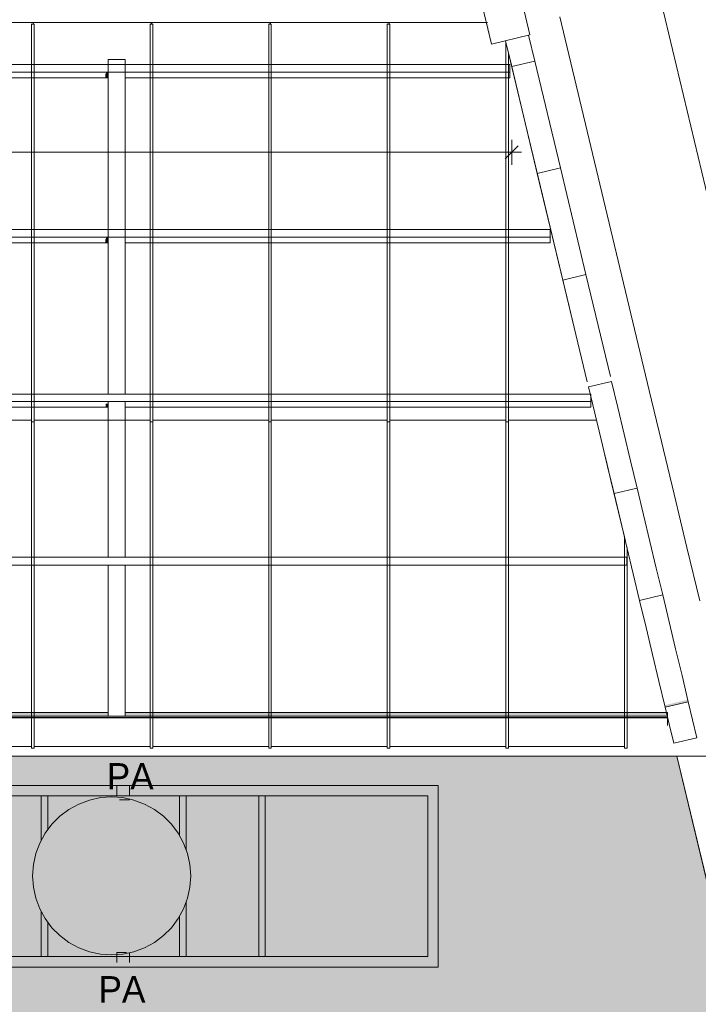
# Model space of a CAD drawing. Header units: millimetres. Extents: x 52659 to 1698020, y -10054 to 104697.
# Tile 316 of 363: x 343990 to 349140, y 18733 to 26207. Entities that reach past the tile are written whole.
import ezdxf

# ---------------------------------------------------------------- set-up
doc = ezdxf.new("R2010")
doc.units = ezdxf.units.MM
doc.header["$MEASUREMENT"] = 0
doc.linetypes.add('Tirets petits', pattern=[125, 75, -50])
for name, color, linetype in [('02-06 Poutre.Construction', 7, 'Continuous'), ('05-02 Cotation 200ème 100ème.Cotations', 7, 'Continuous'), ('06-02 Texte 200ème 100ème.Texte', 7, 'Continuous'), ('08-01 hachures', 7, 'Continuous'), ('A-GLAZ-CWMG-OTLN.Modèle IFC', 7, 'Continuous'), ('A-ROOF-____-OTLN.Modèle IFC', 7, 'Continuous'), ('A-WALL-____-OTLN.Modèle IFC', 7, 'Continuous'), ('IFC Calque.Modèle IFC', 7, 'Continuous'), ('M-EQPM-____-OTLN.Modèle IFC', 7, 'Continuous'), ('S-BEAM-____-OTLN.Modèle IFC', 7, 'Continuous')]:
    doc.layers.add(name, color=color, linetype=linetype)
doc.styles.add('STYLE_GENERE_2', font='txt')
doc.styles.add('STYLE_GENERE_3', font='ARIALN.TTF')
doc.dimstyles.new('STYLE_GENERE__2', dxfattribs={"dimtxt": 200, "dimasz": 95, "dimexe": 0.18, "dimexo": 100, "dimgap": 0, "dimtad": 0, "dimlfac": 0.001, "dimzin": 0, "dimdsep": 46, "dimtxsty": 'STYLE_GENERE_3', "dimblk": 'ARROWHEAD_6', "dimblk1": 'ARROWHEAD_6', "dimblk2": 'ARROWHEAD_6', "dimcen": 0.09, "dimclrd": 7, "dimclre": 7, "dimclrt": 7, "dimazin": 0, "dimtfac": 1, "dimtdec": 4, "dimtmove": 0, "dimatfit": 3, "dimfxl": 1, "dimtolj": 1, "dimtzin": 0, "dimarcsym": 0})
doc.dimstyles.new('STYLE_GENERE__5', dxfattribs={"dimtxt": 200, "dimasz": 95, "dimexe": 0.18, "dimexo": 100, "dimgap": 0, "dimtad": 0, "dimtih": 1, "dimtoh": 1, "dimlfac": 0.001, "dimzin": 0, "dimdsep": 46, "dimtxsty": 'STYLE_GENERE_3', "dimblk": 'ARROWHEAD_6', "dimblk1": 'ARROWHEAD_6', "dimblk2": 'ARROWHEAD_6', "dimcen": 0.09, "dimclrd": 7, "dimclre": 7, "dimclrt": 7, "dimazin": 0, "dimtfac": 1, "dimtdec": 4, "dimtmove": 0, "dimatfit": 3, "dimfxl": 1, "dimtolj": 1, "dimtzin": 0, "dimarcsym": 0})

# ---------------------------------------------------------------- blocks, each defined once
blk = doc.blocks.new('*D838', base_point=(261781.6, 40089))
at = {"layer": '05-02 Cotation 200ème 100ème.Cotations', "color": 7, "linetype": 'Continuous', "lineweight": 13, "transparency": 16777216}
for p, q in [((345422.3, 40318), (345604.7, 40361.6)), ((345496.1, 40412.8), (345513.5, 40339.8)), ((345513.5, 40339.8), (347114.2, 33639.2)), ((347259.6, 33030.5), (348860.3, 26329.9)), ((348769.1, 26308.1), (348951.5, 26351.7))]:
    blk.add_line(p, q, dxfattribs=at)
at = {"layer": '05-02 Cotation 200ème 100ème.Cotations', "color": 7, "linetype": 'Continuous', "lineweight": 25, "transparency": 16777216}
for p, q in [((345573.8, 40302.8), (345453.3, 40376.8)), ((348920.5, 26292.9), (348800, 26366.9))]:
    blk.add_line(p, q, dxfattribs=at)
at = {"layer": '05-02 Cotation 200ème 100ème.Cotations', "color": 7, "lineweight": 9, "transparency": 16777216, "insert": (347022.7, 33591.7), "char_height": 200, "attachment_point": 7, "rotation": 283.43531, "style": 'STYLE_GENERE_3'}
blk.add_mtext('\\A1;14,40', dxfattribs=at)
blk = doc.blocks.new('ARROWHEAD_6')
at = {"color": 0, "linetype": 'Continuous', "lineweight": 0}
for p, q in [((0, 0), (-1, 0)), ((-0.5, -0.5), (0.5, 0.5))]:
    blk.add_line(p, q, dxfattribs=at)
blk = doc.blocks.new('*D839', base_point=(261781.6, 40089))
at = {"layer": '05-02 Cotation 200ème 100ème.Cotations', "color": 7, "linetype": 'Continuous', "lineweight": 13, "transparency": 16777216}
for p, q in [((347259.6, 33030.5), (348860.3, 26329.9)), ((348769.1, 26308.1), (348951.5, 26351.7)), ((348860.3, 26329.9), (349463.5, 23804.5)), ((349579.2, 23320.4), (350182.5, 20795)), ((350091.3, 20773.3), (350273.7, 20816.8)), ((350182.5, 20795), (351010.4, 17329.1))]:
    blk.add_line(p, q, dxfattribs=at)
at = {"layer": '05-02 Cotation 200ème 100ème.Cotations', "color": 7, "linetype": 'Continuous', "lineweight": 25, "transparency": 16777216}
for p, q in [((348920.5, 26292.9), (348800, 26366.9)), ((350242.7, 20758), (350122.2, 20832.1))]:
    blk.add_line(p, q, dxfattribs=at)
at = {"layer": '05-02 Cotation 200ème 100ème.Cotations', "color": 7, "lineweight": 9, "transparency": 16777216, "insert": (349372.1, 23757.1), "char_height": 200, "attachment_point": 7, "rotation": 283.43531, "style": 'STYLE_GENERE_3'}
blk.add_mtext('\\A1;5,69', dxfattribs=at)
blk = doc.blocks.new('*D844', base_point=(261781.6, 40089))
at = {"layer": '05-02 Cotation 200ème 100ème.Cotations', "color": 7, "linetype": 'Continuous', "lineweight": 13, "transparency": 16777216}
for p, q in [((267471.6, 25106.5), (267471.6, 25294)), ((347724.3, 25106.5), (347724.3, 25294)), ((267471.6, 25200.2), (307285.1, 25200.2)), ((307910.8, 25200.2), (347724.3, 25200.2)), ((347724.3, 25200.2), (347799.3, 25200.2))]:
    blk.add_line(p, q, dxfattribs=at)
at = {"layer": '05-02 Cotation 200ème 100ème.Cotations', "color": 7, "linetype": 'Continuous', "lineweight": 25, "transparency": 16777216}
for p, q in [((267521.6, 25250.2), (267421.6, 25150.2)), ((347674.3, 25150.2), (347774.3, 25250.2))]:
    blk.add_line(p, q, dxfattribs=at)
at = {"layer": '05-02 Cotation 200ème 100ème.Cotations', "color": 7, "lineweight": 9, "transparency": 16777216, "insert": (307309.9, 25100.2), "char_height": 200, "attachment_point": 7, "style": 'STYLE_GENERE_3'}
blk.add_mtext('\\A1;80,25', dxfattribs=at)
blk = doc.blocks.new('*D849', base_point=(261781.6, 40089))
at = {"layer": '05-02 Cotation 200ème 100ème.Cotations', "color": 7, "linetype": 'Continuous', "lineweight": 13, "transparency": 16777216}
for p, q in [((346579.9, 40595.3), (346397.5, 40551.7)), ((346488.7, 40573.5), (346471.2, 40646.4)), ((349640.6, 27398.4), (346488.7, 40573.5)), ((352938.2, 13614.8), (349786.2, 26789.8))]:
    blk.add_line(p, q, dxfattribs=at)
at = {"layer": '05-02 Cotation 200ème 100ème.Cotations', "color": 7, "linetype": 'Continuous', "lineweight": 25, "transparency": 16777216}
for p, q in [((346548.9, 40536.5), (346428.4, 40610.5)), ((352877.9, 13651.8), (352998.5, 13577.8))]:
    blk.add_line(p, q, dxfattribs=at)
at = {"layer": '05-02 Cotation 200ème 100ème.Cotations', "color": 7, "lineweight": 9, "transparency": 16777216, "char_height": 200, "attachment_point": 7, "rotation": 283.45441, "style": 'STYLE_GENERE_3'}
for s, insert in [('\\A1;27,72', (349549.2, 27351)), ('\\A1;0,42', (353099.8, 13670.1))]:
    blk.add_mtext(s, dxfattribs=dict(at, insert=insert))

msp = doc.modelspace()

# ---------------------------------------------------------------- hatches: boundary and pattern name
at = {"layer": '02-06 Poutre.Construction', "linetype": 'Continuous', "lineweight": 0, "true_color": 0xbfbfbf}
for points in [[(344076.345, 23168.582), (344076.347, 23168.223), (344079.78, 23168.223), (344079.78, 26165.024), (344079.78, 26171.976), (344089.78, 26171.975), (344089.78, 26184.777), (344076.345, 26184.777)], [(344089.78, 26171.975), (344098.593, 26171.975), (344096.406, 26184.777), (344089.78, 26184.777)], [(344976.345, 23168.582), (344976.347, 23168.223), (344979.78, 23168.223), (344979.78, 26165.024), (344979.78, 26171.975), (344989.78, 26171.975), (344989.78, 26184.777), (344976.345, 26184.777)], [(344989.78, 26171.975), (344998.593, 26171.975), (344996.406, 26184.777), (344989.78, 26184.777)], [(345876.347, 23168.223), (345879.78, 23168.223), (345879.78, 26171.975), (345889.78, 26171.975), (345889.78, 26184.777), (345876.345, 26184.777), (345876.345, 23168.582)], [(345889.78, 26171.975), (345898.593, 26171.975), (345896.406, 26184.777), (345889.78, 26184.777)], [(346776.347, 23168.223), (346779.78, 23168.223), (346779.78, 26171.975), (346789.78, 26171.975), (346789.78, 26184.777), (346776.345, 26184.777), (346776.345, 23168.582)], [(346789.78, 26171.975), (346798.593, 26171.975), (346796.406, 26184.777), (346789.78, 26184.777)], [(347541.385, 26184.777), (347537.94, 26184.777), (347579.944, 26023.859)], [(347676.347, 23168.223), (347679.78, 23168.223), (347679.78, 26036.359), (347676.974, 26047.109), (347676.345, 26046.959), (347676.345, 23168.582)], [(348366.925, 23168.223), (348367.039, 23168.223), (348188.368, 23913.871), (348295.227, 23467.02), (348299.624, 23448.653), (348304.045, 23430.19), (348352.257, 23229.195)], [(344076.347, 23016.995), (344076.349, 23016.643), (344079.78, 23016.643), (344079.78, 23168.223), (344076.347, 23168.223)], [(344976.347, 23016.995), (344976.349, 23016.643), (344979.78, 23016.643), (344979.78, 23168.223), (344976.347, 23168.223)], [(345876.347, 23016.995), (345876.349, 23016.643), (345879.78, 23016.643), (345879.78, 23168.223), (345876.347, 23168.223)], [(346776.347, 23016.995), (346776.349, 23016.643), (346779.78, 23016.643), (346779.78, 23168.223), (346776.347, 23168.223)], [(347676.347, 23016.995), (347676.349, 23016.643), (347679.78, 23016.643), (347679.78, 23168.223), (347676.347, 23168.223)], [(348403.334, 23016.643), (348403.361, 23016.643), (348367.039, 23168.223), (348366.925, 23168.223), (348402.291, 23020.973)], [(344076.349, 22863.487), (344076.351, 22863.144), (344079.78, 22863.144), (344079.78, 23016.643), (344076.349, 23016.643)], [(344976.349, 22863.487), (344976.351, 22863.144), (344979.78, 22863.144), (344979.78, 23016.643), (344976.349, 23016.643)], [(345876.349, 22863.487), (345876.351, 22863.144), (345879.78, 22863.144), (345879.78, 23016.643), (345876.349, 23016.643)], [(346776.349, 22863.487), (346776.351, 22863.144), (346779.78, 22863.144), (346779.78, 23016.643), (346776.349, 23016.643)], [(347676.349, 22863.487), (347676.351, 22863.144), (347679.78, 22863.144), (347679.78, 23016.643), (347676.349, 23016.643)], [(348413.336, 22975.016), (348403.361, 23016.643), (348403.334, 23016.643)], [(344076.353, 22708.037), (344079.78, 22708.037), (344079.78, 22842.884), (344079.78, 22863.144), (344076.351, 22863.144), (344076.351, 22708.37)], [(344976.353, 22708.037), (344979.78, 22708.037), (344979.78, 22842.884), (344979.78, 22863.144), (344976.351, 22863.144), (344976.351, 22708.37)], [(345876.353, 22708.037), (345879.78, 22708.037), (345879.78, 22845.206), (345879.78, 22863.144), (345876.351, 22863.144), (345876.351, 22708.37)], [(346776.353, 22708.037), (346779.78, 22708.037), (346779.78, 22845.206), (346779.78, 22863.144), (346776.351, 22863.144), (346776.351, 22708.37)], [(347676.353, 22708.037), (347679.78, 22708.037), (347679.78, 22845.206), (347679.78, 22863.144), (347676.351, 22863.144), (347676.351, 22708.37)], [(344076.353, 22551.958), (344076.355, 22551.633), (344079.78, 22551.633), (344079.78, 22708.037), (344076.353, 22708.037)], [(344976.353, 22551.958), (344976.355, 22551.633), (344979.78, 22551.633), (344979.78, 22708.037), (344976.353, 22708.037)], [(345876.353, 22551.958), (345876.355, 22551.633), (345879.78, 22551.633), (345879.78, 22708.037), (345876.353, 22708.037)], [(346776.353, 22551.958), (346776.355, 22551.633), (346779.78, 22551.633), (346779.78, 22708.037), (346776.353, 22708.037)], [(347676.353, 22551.958), (347676.355, 22551.633), (347679.78, 22551.633), (347679.78, 22708.037), (347676.353, 22708.037)], [(344076.355, 22394.567), (344076.357, 22394.249), (344079.78, 22394.249), (344079.78, 22551.633), (344076.355, 22551.633)], [(344976.355, 22394.567), (344976.357, 22394.249), (344979.78, 22394.249), (344979.78, 22551.633), (344976.355, 22551.633)], [(345876.355, 22394.567), (345876.357, 22394.249), (345879.78, 22394.249), (345879.78, 22551.633), (345876.355, 22551.633)], [(346776.355, 22394.567), (346776.357, 22394.249), (346779.78, 22394.249), (346779.78, 22551.633), (346776.355, 22551.633)], [(347676.355, 22394.567), (347676.357, 22394.249), (347679.78, 22394.249), (347679.78, 22551.633), (347676.355, 22551.633)], [(344076.357, 22236.514), (344076.359, 22236.203), (344079.78, 22236.203), (344079.78, 22394.249), (344076.357, 22394.249)], [(344976.357, 22236.514), (344976.359, 22236.203), (344979.78, 22236.203), (344979.78, 22394.249), (344976.357, 22394.249)], [(345876.357, 22236.514), (345876.359, 22236.203), (345879.78, 22236.203), (345879.78, 22394.249), (345876.357, 22394.249)], [(346776.357, 22236.514), (346776.359, 22236.203), (346779.78, 22236.203), (346779.78, 22394.249), (346776.357, 22394.249)], [(347676.357, 22236.514), (347676.359, 22236.203), (347679.78, 22236.203), (347679.78, 22394.249), (347676.357, 22394.249)], [(348576.359, 22236.203), (348579.78, 22236.203), (348579.78, 22280.258), (348579.38, 22281.928), (348576.357, 22293.506), (348576.357, 22236.514)], [(344076.359, 22078.118), (344076.361, 22077.814), (344079.78, 22077.814), (344079.78, 22236.203), (344076.359, 22236.203)], [(344976.359, 22078.118), (344976.361, 22077.814), (344979.78, 22077.814), (344979.78, 22236.203), (344976.359, 22236.203)], [(345876.359, 22078.118), (345876.361, 22077.814), (345879.78, 22077.814), (345879.78, 22236.203), (345876.359, 22236.203)], [(346776.359, 22078.118), (346776.361, 22077.814), (346779.78, 22077.814), (346779.78, 22236.203), (346776.359, 22236.203)], [(347676.359, 22078.118), (347676.361, 22077.814), (347679.78, 22077.814), (347679.78, 22236.203), (347676.359, 22236.203)], [(348576.359, 22078.118), (348576.361, 22077.814), (348579.78, 22077.814), (348579.78, 22236.203), (348576.359, 22236.203)], [(344076.361, 21919.698), (344076.363, 21919.401), (344079.78, 21919.401), (344079.78, 22077.814), (344076.361, 22077.814)], [(344976.361, 21919.698), (344976.363, 21919.401), (344979.78, 21919.401), (344979.78, 22077.814), (344976.361, 22077.814)], [(345876.361, 21919.698), (345876.363, 21919.401), (345879.78, 21919.401), (345879.78, 22077.814), (345876.361, 22077.814)], [(346776.361, 21919.698), (346776.363, 21919.401), (346779.78, 21919.401), (346779.78, 22077.814), (346776.361, 22077.814)], [(347676.361, 21919.698), (347676.363, 21919.401), (347679.78, 21919.401), (347679.78, 22077.814), (347676.361, 22077.814)], [(348576.361, 21919.698), (348576.363, 21919.401), (348579.78, 21919.401), (348579.78, 22077.814), (348576.361, 22077.814)], [(344076.363, 21761.575), (344076.364, 21761.285), (344079.78, 21761.285), (344079.78, 21919.401), (344076.363, 21919.401)], [(344976.363, 21761.575), (344976.364, 21761.285), (344979.78, 21761.285), (344979.78, 21919.401), (344976.363, 21919.401)], [(345876.363, 21761.575), (345876.364, 21761.285), (345879.78, 21761.285), (345879.78, 21919.401), (345876.363, 21919.401)], [(346776.363, 21761.575), (346776.364, 21761.285), (346779.78, 21761.285), (346779.78, 21919.401), (346776.363, 21919.401)], [(347676.363, 21761.575), (347676.364, 21761.285), (347679.78, 21761.285), (347679.78, 21919.401), (347676.363, 21919.401)], [(348576.363, 21761.575), (348576.364, 21761.285), (348579.78, 21761.285), (348579.78, 21919.401), (348576.363, 21919.401)], [(344076.364, 21604.068), (344076.366, 21603.784), (344079.78, 21603.783), (344079.78, 21761.285), (344076.364, 21761.285)], [(344976.364, 21604.068), (344976.366, 21603.784), (344979.78, 21603.784), (344979.78, 21761.285), (344976.364, 21761.285)], [(345876.364, 21604.068), (345876.366, 21603.784), (345879.78, 21603.784), (345879.78, 21761.285), (345876.364, 21761.285)], [(346776.364, 21604.068), (346776.366, 21603.784), (346779.78, 21603.784), (346779.78, 21761.285), (346776.364, 21761.285)], [(347676.364, 21604.068), (347676.366, 21603.784), (347679.78, 21603.784), (347679.78, 21761.285), (347676.364, 21761.285)], [(348576.364, 21604.068), (348576.366, 21603.784), (348579.78, 21603.784), (348579.78, 21761.285), (348576.364, 21761.285)], [(344076.366, 21447.494), (344076.367, 21447.216), (344079.78, 21447.216), (344079.78, 21603.783), (344076.366, 21603.784)], [(344976.366, 21447.494), (344976.367, 21447.216), (344979.78, 21447.216), (344979.78, 21603.784), (344976.366, 21603.784)], [(345876.366, 21447.494), (345876.367, 21447.216), (345879.78, 21447.216), (345879.78, 21603.784), (345876.366, 21603.784)], [(346776.366, 21447.494), (346776.367, 21447.216), (346779.78, 21447.216), (346779.78, 21603.784), (346776.366, 21603.784)], [(347676.366, 21447.494), (347676.367, 21447.216), (347679.78, 21447.216), (347679.78, 21603.784), (347676.366, 21603.784)], [(348576.366, 21447.494), (348576.367, 21447.216), (348579.78, 21447.216), (348579.78, 21603.784), (348576.366, 21603.784)], [(344076.367, 21292.17), (344076.369, 21291.897), (344079.78, 21291.898), (344079.78, 21447.216), (344076.367, 21447.216)], [(344976.367, 21292.17), (344976.369, 21291.897), (344979.78, 21291.897), (344979.78, 21447.216), (344976.367, 21447.216)], [(345876.367, 21292.17), (345876.369, 21291.897), (345879.78, 21291.897), (345879.78, 21447.216), (345876.367, 21447.216)], [(346776.367, 21292.17), (346776.369, 21291.897), (346779.78, 21291.897), (346779.78, 21447.216), (346776.367, 21447.216)], [(347676.367, 21292.17), (347676.369, 21291.897), (347679.78, 21291.897), (347679.78, 21447.216), (347676.367, 21447.216)], [(348576.367, 21292.17), (348576.369, 21291.897), (348579.78, 21291.897), (348579.78, 21447.216), (348576.367, 21447.216)], [(344076.369, 21138.409), (344076.37, 21138.142), (344079.78, 21138.142), (344079.78, 21291.898), (344076.369, 21291.897)], [(344976.369, 21138.409), (344976.37, 21138.142), (344979.78, 21138.142), (344979.78, 21291.897), (344976.369, 21291.897)], [(345876.369, 21138.409), (345876.37, 21138.142), (345879.78, 21138.142), (345879.78, 21291.897), (345876.369, 21291.897)], [(346776.369, 21138.409), (346776.37, 21138.142), (346779.78, 21138.142), (346779.78, 21291.897), (346776.369, 21291.897)], [(347676.369, 21138.409), (347676.37, 21138.142), (347679.78, 21138.142), (347679.78, 21291.897), (347676.369, 21291.897)], [(348576.369, 21138.409), (348576.37, 21138.142), (348579.78, 21138.142), (348579.78, 21291.897), (348576.369, 21291.897)], [(344076.37, 20986.522), (344076.372, 20986.26), (344079.78, 20986.26), (344079.78, 21138.142), (344076.37, 21138.142)], [(344976.37, 20986.522), (344976.372, 20986.26), (344979.78, 20986.26), (344979.78, 21138.142), (344976.37, 21138.142)], [(345876.37, 20986.522), (345876.372, 20986.26), (345879.78, 20986.26), (345879.78, 21138.142), (345876.37, 21138.142)], [(346776.37, 20986.522), (346776.372, 20986.26), (346779.78, 20986.26), (346779.78, 21138.142), (346776.37, 21138.142)], [(347676.37, 20986.522), (347676.372, 20986.26), (347679.78, 20986.26), (347679.78, 21138.142), (347676.37, 21138.142)], [(348576.37, 20986.522), (348576.372, 20986.26), (348579.78, 20986.26), (348579.78, 21138.142), (348576.37, 21138.142)], [(344076.372, 20836.815), (344076.373, 20836.558), (344079.78, 20836.558), (344079.78, 20986.26), (344076.372, 20986.26)], [(344976.372, 20836.815), (344976.373, 20836.558), (344979.78, 20836.558), (344979.78, 20986.26), (344976.372, 20986.26)], [(345876.372, 20836.815), (345876.373, 20836.558), (345879.78, 20836.558), (345879.78, 20986.26), (345876.372, 20986.26)], [(346776.372, 20836.815), (346776.373, 20836.558), (346779.78, 20836.558), (346779.78, 20986.26), (346776.372, 20986.26)], [(347676.372, 20836.815), (347676.373, 20836.558), (347679.78, 20836.558), (347679.78, 20986.26), (347676.372, 20986.26)], [(348576.372, 20836.815), (348576.373, 20836.558), (348579.78, 20836.558), (348579.78, 20986.26), (348576.372, 20986.26)], [(344076.373, 20836.558), (344076.373, 20689.589), (344079.78, 20689.339), (344079.78, 20836.558)], [(344976.373, 20689.589), (344979.78, 20689.339), (344979.78, 20836.558), (344976.373, 20836.558)], [(345876.373, 20836.558), (345876.373, 20689.589), (345879.78, 20689.339), (345879.78, 20836.558)], [(346776.373, 20836.558), (346776.373, 20689.589), (346779.78, 20689.339), (346779.78, 20836.558)], [(347676.373, 20836.558), (347676.373, 20689.589), (347679.78, 20689.339), (347679.78, 20836.558)], [(348576.373, 20836.558), (348576.373, 20689.589), (348579.78, 20689.339), (348579.78, 20836.558)]]:
    msp.add_hatch(color=9, dxfattribs=at).paths.add_polyline_path(points)
at = {"layer": '08-01 hachures', "linetype": 'Continuous', "lineweight": 0, "true_color": 0x5d5d5d}
h = msp.add_hatch(dxfattribs=at)
h.set_pattern_fill('CROSS_225_29_0002', color=251, style=0, pattern_type=2)
h.set_pattern_definition([(360, (261781.56, 40089.01), (127, 127), [63.5, -190.5]), (89.99998, (261813.31, 40057.26), (-126.99996, 127.00004), [63.5, -190.5])])
h.paths.add_polyline_path([(326866.616, 20616.075), (348978.582, 20616.075), (350830.367, 12890.319), (352156.985, 12890.319), (352887.968, 9839.711), (343902.019, 9840.185), (342502.019, 9840.185), (342502.019, 9839.711), (326866.616, 9839.711)])
h.paths.add_polyline_path([(341733.995, 13920.149), (341821.847, 14141.387), (342029.79, 14293.162), (342105.358, 14312.505), (342250.368, 14312.505), (342437.85, 14234.926), (342567.166, 14090.553), (342624.34, 13871.954), (342565.559, 13650.518), (342399.299, 13484.258), (342177.863, 13425.477), (341917.877, 13508.982), (341762.366, 13708.54)], flags=0)
h.paths.add_polyline_path([(343902.019, 11724.904), (343902.019, 13109.955), (342502.019, 13109.955), (342502.019, 11724.904)], flags=0)
h.paths.add_polyline_path([(341761.352, 18313.518), (341821.699, 18290.161), (341893.394, 18247.64), (341945.093, 18203.662), (342006.34, 18128.019), (342041.289, 18062.147), (342058.719, 18013.906), (342076.504, 17912.64), (342075.074, 17842.369), (342034.87, 17696.661), (342000.898, 17636.835), (341942.39, 17566.797), (341907.161, 17535.9), (341778.349, 17465.17), (341612.326, 17440.463), (341500.226, 17459.598), (341405.476, 17501.103), (341325.378, 17560.881), (341260.166, 17637.599), (341220.289, 17710.969), (341191.532, 17806.588), (341188.561, 17948.003), (341213.211, 18044.576), (341270.011, 18149.58), (341367.767, 18247.336), (341472.439, 18304.011), (341550.184, 18325.699), (341649.252, 18332.653)], flags=0)
at = {"layer": 'A-GLAZ-CWMG-OTLN.Modèle IFC', "linetype": 'Continuous', "lineweight": 0, "true_color": 0xbfbfbf}
msp.add_hatch(color=9, dxfattribs=at).paths.add_polyline_path([(348889.413, 20988.204), (349064.458, 21030.148), (349060.468, 21045.435), (348885.732, 21003.565)])
at = {"layer": 'A-ROOF-____-OTLN.Modèle IFC', "linetype": 'Continuous', "lineweight": 0, "true_color": 0xbfbfbf}
for points in [[(346928.424, 20394.84), (347027.548, 20394.84), (347023.081, 20616.075), (346923.956, 20616.075)], [(350798.797, 13005.709), (350839.907, 12848.219), (350776.554, 13112.611), (348978.582, 20616.075), (348969.06, 20616.075), (349221.671, 19569.092), (349215.598, 19567.507), (350683.997, 13481.517), (350684.663, 13448.505), (350781.098, 13079.067)]]:
    msp.add_hatch(color=9, dxfattribs=at).paths.add_polyline_path(points)
at = {"layer": 'S-BEAM-____-OTLN.Modèle IFC', "linetype": 'Continuous', "lineweight": 0, "true_color": 0xbfbfbf}
for points in [[(344660.883, 25866.222), (344660.883, 25866.188), (344790.883, 25866.188), (344790.883, 25866.222)], [(344647.5, 25806.202), (344640.358, 25791.859), (344660.883, 25791.859), (344660.883, 25806.202)], [(344640.358, 25768.221), (344660.883, 25768.221), (344660.883, 25791.859), (344640.358, 25791.859)], [(344660.883, 25809.44), (344659.27, 25806.202), (344660.883, 25806.202)], [(344638.737, 25764.965), (344660.883, 25764.965), (344660.883, 25768.221), (344640.358, 25768.221)], [(344660.883, 24613.246), (344790.883, 24613.246), (344790.883, 24613.279), (344660.883, 24613.279)], [(344638.737, 24512.022), (344660.883, 24512.023), (344660.883, 24515.278), (344640.358, 24515.278)], [(344647.5, 24553.259), (344640.358, 24538.916), (344660.883, 24538.916), (344660.883, 24553.259)], [(344640.358, 24515.278), (344660.883, 24515.278), (344660.883, 24538.916), (344640.358, 24538.916)], [(344660.883, 24556.497), (344659.27, 24553.259), (344660.883, 24553.259)], [(344639.871, 23265.693), (344660.883, 23265.693), (344660.883, 23268.833), (344641.428, 23268.833)], [(344641.428, 23268.833), (344660.883, 23268.833), (344660.883, 23292.568), (344641.314, 23292.568)], [(344659.595, 23305.473), (344660.883, 23305.473), (344660.883, 23308.07)], [(344660.883, 22127.498), (344790.883, 22127.498), (344790.883, 22128), (344660.883, 22128)], [(338777.241, 20944.866), (344660.883, 20944.866), (344660.883, 20947.79), (338777.241, 20947.79)], [(344660.883, 20944.866), (338777.241, 20944.866), (338777.241, 20920.959), (344660.883, 20920.959)], [(344790.883, 20947.79), (344790.883, 20944.866), (348905.915, 20944.866), (348905.915, 20947.79)], [(344790.883, 20944.866), (344790.883, 20920.959), (348905.915, 20920.959), (348905.915, 20933.181), (348896.589, 20933.181), (348892.382, 20938.694), (348892.382, 20944.866)], [(267621.556, 20920.959), (267621.556, 20910.758), (348905.915, 20910.758), (348905.915, 20911.152), (267939.741, 20911.152), (267939.741, 20919.339), (267874.741, 20919.339), (267874.741, 20920.959)], [(267621.556, 20907.834), (348905.915, 20907.834), (348905.915, 20910.758), (267621.556, 20910.758)], [(344660.883, 20920.959), (338777.241, 20920.959), (338777.241, 20919.339), (344660.883, 20919.339)], [(344790.883, 20920.959), (344790.883, 20919.339), (348905.915, 20919.339), (348905.915, 20920.959)]]:
    msp.add_hatch(color=9, dxfattribs=at).paths.add_polyline_path(points)

# ---------------------------------------------------------------- linework, layer by layer
at = {"color": 7, "linetype": 'Tirets petits', "lineweight": 9}
for p, q in [((344726.145, 20394.84), (344822.394, 20394.84)), ((344726.145, 20394.84), (344726.145, 20284.109)), ((344822.394, 20394.84), (344822.394, 20284.109)), ((344822.394, 20284.109), (344726.145, 20284.109)), ((344726.145, 19125.572), (344822.394, 19125.572)), ((344726.145, 19125.572), (344726.145, 19014.84)), ((344822.394, 19125.572), (344822.394, 19014.84)), ((344822.394, 19014.84), (344726.145, 19014.84))]:
    msp.add_line(p, q, dxfattribs=at)
at = {"layer": '02-06 Poutre.Construction', "color": 7, "linetype": 'Continuous', "lineweight": 9}
for p, q in [((343189.78, 26184.777), (344089.78, 26184.777)), ((344079.78, 26171.975), (344099.78, 26171.975)), ((344079.78, 26171.975), (344079.78, 23155.422)), ((344089.78, 26184.777), (344989.78, 26184.777)), ((344099.78, 26171.975), (344099.78, 23155.422)), ((344979.78, 26171.975), (344999.78, 26171.975)), ((344979.78, 26171.975), (344979.78, 23155.422)), ((344989.78, 26184.777), (345889.78, 26184.777)), ((344989.78, 26184.777), (344989.78, 26171.975)), ((344999.78, 26171.975), (344999.78, 23155.422)), ((345879.78, 26171.975), (345899.78, 26171.975)), ((345879.78, 26171.975), (345879.78, 23155.422)), ((345889.78, 26184.777), (346789.78, 26184.777)), ((345889.78, 26184.777), (345889.78, 26171.975)), ((345899.78, 26171.975), (345899.78, 23155.422)), ((346779.78, 26171.975), (346799.78, 26171.975)), ((346779.78, 26171.975), (346779.78, 23155.422)), ((346789.78, 26184.777), (347541.385, 26184.777)), ((346799.78, 26171.975), (346799.78, 23155.422)), ((347679.78, 26036.359), (347677.192, 26047.162)), ((347699.78, 25952.893), (347679.78, 26036.359)), ((347679.78, 26036.359), (347679.78, 23155.422)), ((347699.78, 25952.893), (347699.78, 23155.422)), ((348188.367, 23913.876), (347699.78, 25952.893)), ((343199.78, 23168.223), (344079.78, 23168.223)), ((344079.78, 23155.422), (344099.78, 23155.422)), ((344079.78, 23155.422), (344079.78, 23003.842)), ((344099.78, 23168.223), (344979.78, 23168.223)), ((344099.78, 23155.422), (344099.78, 23003.842)), ((344979.78, 23155.422), (344999.78, 23155.422)), ((344979.78, 23155.422), (344979.78, 23003.842)), ((344999.78, 23168.223), (345879.78, 23168.223)), ((344999.78, 23155.422), (344999.78, 23003.842)), ((345879.78, 23155.422), (345899.78, 23155.422)), ((345879.78, 23155.422), (345879.78, 23003.842)), ((345899.78, 23168.223), (346779.78, 23168.223)), ((345899.78, 23155.422), (345899.78, 23003.842)), ((346779.78, 23155.422), (346799.78, 23155.422)), ((346779.78, 23155.422), (346779.78, 23003.842)), ((346799.78, 23168.223), (347679.78, 23168.223)), ((346799.78, 23155.422), (346799.78, 23003.842)), ((347679.78, 23155.422), (347699.78, 23155.422)), ((347679.78, 23155.422), (347679.78, 23003.842)), ((347699.78, 23168.223), (348367.039, 23168.223)), ((347699.78, 23155.422), (347699.78, 23003.842)), ((344079.78, 23003.842), (344079.78, 22850.343)), ((344099.78, 23003.842), (344099.78, 22850.343)), ((344979.78, 23003.842), (344979.78, 22850.343)), ((344999.78, 23003.842), (344999.78, 22850.343)), ((345879.78, 23003.842), (345879.78, 22850.343)), ((345899.78, 23003.842), (345899.78, 22850.343)), ((346779.78, 23003.842), (346779.78, 22850.343)), ((346799.78, 23003.842), (346799.78, 22850.343)), ((347679.78, 23003.842), (347679.78, 22850.343)), ((347699.78, 23003.842), (347699.78, 22850.343)), ((348440.142, 22863.144), (348413.336, 22975.016)), ((344079.78, 22850.343), (344079.78, 22695.235)), ((344099.78, 22850.343), (344099.78, 22695.235)), ((344979.78, 22850.343), (344979.78, 22695.235)), ((344999.78, 22850.343), (344999.78, 22695.235)), ((345879.78, 22850.343), (345879.78, 22695.235)), ((345899.78, 22850.343), (345899.78, 22695.235)), ((346779.78, 22850.343), (346779.78, 22695.235)), ((346799.78, 22850.343), (346799.78, 22695.235)), ((347679.78, 22850.343), (347679.78, 22695.235)), ((347699.78, 22850.343), (347699.78, 22695.235)), ((348477.309, 22708.037), (348440.142, 22863.144)), ((344079.78, 22695.235), (344079.78, 22538.832)), ((344099.78, 22695.235), (344099.78, 22538.832)), ((344979.78, 22695.235), (344979.78, 22538.832)), ((344999.78, 22695.235), (344999.78, 22538.832)), ((345879.78, 22695.235), (345879.78, 22538.832)), ((345899.78, 22695.235), (345899.78, 22538.832)), ((346779.78, 22695.235), (346779.78, 22538.832)), ((346799.78, 22695.235), (346799.78, 22538.832)), ((347679.78, 22695.235), (347679.78, 22538.832)), ((347699.78, 22695.235), (347699.78, 22538.832)), ((348514.786, 22551.633), (348477.309, 22708.037)), ((344079.78, 22538.832), (344079.78, 22381.448)), ((344099.78, 22538.832), (344099.78, 22381.448)), ((344979.78, 22538.832), (344979.78, 22381.448)), ((344999.78, 22538.832), (344999.78, 22381.448)), ((345879.78, 22538.832), (345879.78, 22381.448)), ((345899.78, 22538.832), (345899.78, 22381.448)), ((346779.78, 22538.832), (346779.78, 22381.448)), ((346799.78, 22538.832), (346799.78, 22381.448)), ((347679.78, 22538.832), (347679.78, 22381.448)), ((347699.78, 22538.832), (347699.78, 22381.448)), ((348552.498, 22394.249), (348514.786, 22551.633)), ((344079.78, 22381.448), (344079.78, 22223.402)), ((344099.78, 22381.448), (344099.78, 22223.402)), ((344979.78, 22381.448), (344979.78, 22223.402)), ((344999.78, 22381.448), (344999.78, 22223.402)), ((345879.78, 22381.448), (345879.78, 22223.402)), ((345899.78, 22381.448), (345899.78, 22223.402)), ((346779.78, 22381.448), (346779.78, 22223.402)), ((346799.78, 22381.448), (346799.78, 22223.402)), ((347679.78, 22381.448), (347679.78, 22223.402)), ((347699.78, 22381.448), (347699.78, 22223.402)), ((348579.78, 22280.394), (348552.498, 22394.249)), ((348593.436, 22223.402), (348579.78, 22280.394)), ((348579.78, 22280.394), (348579.78, 22223.402)), ((344079.78, 22223.402), (344079.78, 22065.013)), ((344099.78, 22223.402), (344099.78, 22065.013)), ((344979.78, 22223.402), (344979.78, 22065.013)), ((344999.78, 22223.402), (344999.78, 22065.013)), ((345879.78, 22223.402), (345879.78, 22065.013)), ((345899.78, 22223.402), (345899.78, 22065.013)), ((346779.78, 22223.402), (346779.78, 22065.013)), ((346799.78, 22223.402), (346799.78, 22065.013)), ((347679.78, 22223.402), (347679.78, 22065.013)), ((347699.78, 22223.402), (347699.78, 22065.013)), ((348579.78, 22223.402), (348579.78, 22065.013)), ((348599.78, 22196.929), (348593.436, 22223.402)), ((348599.78, 22196.929), (348599.78, 22065.013)), ((344079.78, 22065.013), (344079.78, 21906.6)), ((344099.78, 22065.013), (344099.78, 21906.6)), ((344979.78, 22065.013), (344979.78, 21906.6)), ((344999.78, 22065.013), (344999.78, 21906.6)), ((345879.78, 22065.013), (345879.78, 21906.6)), ((345899.78, 22065.013), (345899.78, 21906.6)), ((346779.78, 22065.013), (346779.78, 21906.6)), ((346799.78, 22065.013), (346799.78, 21906.6)), ((347679.78, 22065.013), (347679.78, 21906.6)), ((347699.78, 22065.013), (347699.78, 21906.6)), ((348579.78, 22065.013), (348579.78, 21906.6)), ((348599.78, 22065.013), (348599.78, 21906.6)), ((344079.78, 21906.6), (344079.78, 21748.483)), ((344099.78, 21906.6), (344099.78, 21748.483)), ((344979.78, 21906.6), (344979.78, 21748.483)), ((344999.78, 21906.6), (344999.78, 21748.483)), ((345879.78, 21906.6), (345879.78, 21748.483)), ((345899.78, 21906.6), (345899.78, 21748.483)), ((346779.78, 21906.6), (346779.78, 21748.483)), ((346799.78, 21906.6), (346799.78, 21748.483)), ((347679.78, 21906.6), (347679.78, 21748.483)), ((347699.78, 21906.6), (347699.78, 21748.483)), ((348579.78, 21906.6), (348579.78, 21748.483)), ((348599.78, 21906.6), (348599.78, 21748.483)), ((344079.78, 21748.483), (344079.78, 21590.982)), ((344099.78, 21748.483), (344099.78, 21590.982)), ((344979.78, 21748.483), (344979.78, 21590.982)), ((344999.78, 21748.483), (344999.78, 21590.982)), ((345879.78, 21748.483), (345879.78, 21590.982)), ((345899.78, 21748.483), (345899.78, 21590.982)), ((346779.78, 21748.483), (346779.78, 21590.982)), ((346799.78, 21748.483), (346799.78, 21590.982)), ((347679.78, 21748.483), (347679.78, 21590.982)), ((347699.78, 21748.483), (347699.78, 21590.982)), ((348579.78, 21748.483), (348579.78, 21590.982)), ((348599.78, 21748.483), (348599.78, 21590.982)), ((344079.78, 21590.982), (344079.78, 21434.414)), ((344099.78, 21590.982), (344099.78, 21434.414)), ((344979.78, 21590.982), (344979.78, 21434.414)), ((344999.78, 21590.982), (344999.78, 21434.414)), ((345879.78, 21590.982), (345879.78, 21434.414)), ((345899.78, 21590.982), (345899.78, 21434.414)), ((346779.78, 21590.982), (346779.78, 21434.414)), ((346799.78, 21590.982), (346799.78, 21434.414)), ((347679.78, 21590.982), (347679.78, 21434.414)), ((347699.78, 21590.982), (347699.78, 21434.414)), ((348579.78, 21590.982), (348579.78, 21434.414)), ((348599.78, 21590.982), (348599.78, 21434.414)), ((344079.78, 21434.414), (344079.78, 21279.096)), ((344099.78, 21434.414), (344099.78, 21279.096)), ((344979.78, 21434.414), (344979.78, 21279.096)), ((344999.78, 21434.414), (344999.78, 21279.096)), ((345879.78, 21434.414), (345879.78, 21279.096)), ((345899.78, 21434.414), (345899.78, 21279.096)), ((346779.78, 21434.414), (346779.78, 21279.096)), ((346799.78, 21434.414), (346799.78, 21279.096)), ((347679.78, 21434.414), (347679.78, 21279.096)), ((347699.78, 21434.414), (347699.78, 21279.096)), ((348579.78, 21434.414), (348579.78, 21279.096)), ((348599.78, 21434.414), (348599.78, 21279.096)), ((344079.78, 21279.096), (344079.78, 21125.341)), ((344099.78, 21279.096), (344099.78, 21125.341)), ((344979.78, 21279.096), (344979.78, 21125.341)), ((344999.78, 21279.096), (344999.78, 21125.341)), ((345879.78, 21279.096), (345879.78, 21125.341)), ((345899.78, 21279.096), (345899.78, 21125.341)), ((346779.78, 21279.096), (346779.78, 21125.341)), ((346799.78, 21279.096), (346799.78, 21125.341)), ((347679.78, 21279.096), (347679.78, 21125.341)), ((347699.78, 21279.096), (347699.78, 21125.341)), ((348579.78, 21279.096), (348579.78, 21125.341)), ((348599.78, 21279.096), (348599.78, 21125.341)), ((344079.78, 21125.341), (344079.78, 20973.459)), ((344099.78, 21125.341), (344099.78, 20973.459)), ((344979.78, 21125.341), (344979.78, 20973.459)), ((344999.78, 21125.341), (344999.78, 20973.459)), ((345879.78, 21125.341), (345879.78, 20973.459)), ((345899.78, 21125.341), (345899.78, 20973.459)), ((346779.78, 21125.341), (346779.78, 20973.459)), ((346799.78, 21125.341), (346799.78, 20973.459)), ((347679.78, 21125.341), (347679.78, 20973.459)), ((347699.78, 21125.341), (347699.78, 20973.459)), ((348579.78, 21125.341), (348579.78, 20973.459)), ((348599.78, 21125.341), (348599.78, 20973.459)), ((344079.78, 20973.459), (344079.78, 20823.757)), ((344099.78, 20973.459), (344099.78, 20823.757)), ((344979.78, 20973.459), (344979.78, 20823.757)), ((344999.78, 20973.459), (344999.78, 20823.757)), ((345879.78, 20973.459), (345879.78, 20823.757)), ((345899.78, 20973.459), (345899.78, 20823.757)), ((346779.78, 20973.459), (346779.78, 20823.757)), ((346799.78, 20973.459), (346799.78, 20823.757)), ((347679.78, 20973.459), (347679.78, 20823.757)), ((347699.78, 20973.459), (347699.78, 20823.757)), ((348579.78, 20973.459), (348579.78, 20823.757)), ((348599.78, 20973.459), (348599.78, 20823.757)), ((344079.78, 20823.757), (344079.78, 20676.537)), ((344099.78, 20823.757), (344099.78, 20676.537)), ((344979.78, 20823.757), (344979.78, 20676.537)), ((344999.78, 20823.757), (344999.78, 20676.537)), ((345879.78, 20823.757), (345879.78, 20676.537)), ((345899.78, 20823.757), (345899.78, 20676.537)), ((346779.78, 20823.757), (346779.78, 20676.537)), ((346799.78, 20823.757), (346799.78, 20676.537)), ((347679.78, 20823.757), (347679.78, 20676.537)), ((347699.78, 20823.757), (347699.78, 20676.537)), ((348579.78, 20823.757), (348579.78, 20676.537)), ((348599.78, 20823.757), (348599.78, 20676.537)), ((343199.78, 20689.339), (344079.78, 20689.339)), ((344079.78, 20676.537), (344099.78, 20676.537)), ((344099.78, 20689.339), (344979.78, 20689.339)), ((344979.78, 20676.537), (344999.78, 20676.537)), ((344999.78, 20689.339), (345879.78, 20689.339)), ((345879.78, 20676.537), (345899.78, 20676.537)), ((345899.78, 20689.339), (346779.78, 20689.339)), ((346779.78, 20676.537), (346799.78, 20676.537)), ((346799.78, 20689.339), (347679.78, 20689.339)), ((347679.78, 20676.537), (347699.78, 20676.537)), ((347699.78, 20689.339), (348579.78, 20689.339)), ((348579.78, 20676.537), (348599.78, 20676.537))]:
    msp.add_line(p, q, dxfattribs=at)
at = {"layer": '08-01 hachures', "color": 7, "linetype": 'Continuous', "lineweight": 9, "flags": 128}
msp.add_lwpolyline([(326866.616, 20616.075), (348978.582, 20616.075), (350830.367, 12890.319), (352156.985, 12890.319), (352887.968, 9839.711), (343902.019, 9840.185), (342502.019, 9840.185), (342502.019, 9839.711), (326866.616, 9839.711)], close=True, dxfattribs=at)
at = {"layer": 'A-GLAZ-CWMG-OTLN.Modèle IFC', "color": 7, "linetype": 'Continuous', "lineweight": 18}
for p, q in [((348093.431, 25082.528), (347899.346, 25892.505)), ((347918.387, 25040.584), (347724.301, 25850.561)), ((347918.387, 25040.584), (348093.431, 25082.528)), ((348112.572, 24230.191), (347918.387, 25040.584)), ((348287.617, 24272.135), (348093.431, 25082.528)), ((348112.572, 24230.191), (348287.617, 24272.135)), ((348297.847, 23456.985), (348112.572, 24230.191)), ((348472.892, 23498.929), (348287.617, 24272.135)), ((348481.802, 23461.742), (348306.757, 23419.798)), ((348354.36, 23221.139), (348306.757, 23419.798)), ((348481.802, 23461.742), (348529.405, 23263.083)), ((348529.405, 23263.083), (348577.73, 23061.406)), ((348402.685, 23019.462), (348354.36, 23221.139)), ((348577.73, 23061.406), (348626.639, 22857.297)), ((348451.594, 22815.353), (348402.685, 23019.462)), ((348500.943, 22609.405), (348451.594, 22815.353)), ((348626.639, 22857.297), (348675.988, 22651.349)), ((348675.988, 22651.349), (348500.943, 22609.405)), ((348675.988, 22651.349), (348724.445, 22449.122)), ((348549.4, 22407.178), (348500.943, 22609.405)), ((348724.445, 22449.122), (348773.052, 22246.273)), ((348598.007, 22204.329), (348549.4, 22407.178)), ((348646.628, 22001.419), (348598.007, 22204.329)), ((348773.052, 22246.273), (348821.673, 22043.363)), ((348695.128, 21799.012), (348646.628, 22001.419)), ((348821.673, 22043.363), (348870.173, 21840.956)), ((348695.128, 21799.012), (348870.173, 21840.956)), ((348870.173, 21840.956), (348919.499, 21635.105)), ((348744.454, 21593.161), (348695.128, 21799.012)), ((348919.499, 21635.105), (348968.416, 21430.96)), ((348793.371, 21389.016), (348744.454, 21593.161)), ((348841.738, 21187.169), (348793.371, 21389.016)), ((348968.416, 21430.96), (349016.782, 21229.113)), ((349016.782, 21229.113), (349064.458, 21030.148)), ((348889.413, 20988.204), (348841.738, 21187.169))]:
    msp.add_line(p, q, dxfattribs=at)
at = {"layer": 'A-ROOF-____-OTLN.Modèle IFC', "color": 7, "linetype": 'Continuous', "lineweight": 18}
for p, q in [((346878.312, 30196.493), (347861.961, 26091.436)), ((346586.57, 30126.587), (347570.22, 26021.529)), ((348767.961, 23392.759), (348088.292, 26229.221)), ((347861.961, 26091.436), (347570.22, 26021.529)), ((348861.09, 23004.105), (348767.961, 23392.759)), ((348956.664, 22605.247), (348861.09, 23004.105)), ((349053.608, 22200.671), (348956.664, 22605.247)), ((349150.832, 21794.927), (349053.608, 22200.671)), ((345113.009, 20616.075), (340792.711, 20616.075)), ((349433.307, 20616.075), (345113.009, 20616.075))]:
    msp.add_line(p, q, dxfattribs=at)
at = {"layer": 'A-WALL-____-OTLN.Modèle IFC', "color": 7, "linetype": 'Continuous', "lineweight": 18}
for p, q in [((347852.236, 26089.106), (347899.346, 25892.505)), ((347724.301, 25850.561), (347677.192, 26047.162)), ((347899.346, 25892.505), (347724.301, 25850.561)), ((348889.413, 20988.204), (349064.458, 21030.148)), ((349064.458, 21030.148), (349097.475, 20892.358)), ((348922.43, 20850.414), (348889.413, 20988.204)), ((349097.475, 20892.358), (349130.108, 20756.17)), ((348955.064, 20714.226), (348922.43, 20850.414)), ((348955.064, 20714.226), (349130.108, 20756.17))]:
    msp.add_line(p, q, dxfattribs=at)
at = {"layer": 'IFC Calque.Modèle IFC', "color": 7, "linetype": 'Continuous', "lineweight": 5}
msp.add_line((349389.215, 18902.384), (348978.582, 20616.075), dxfattribs=at)
at = {"layer": 'M-EQPM-____-OTLN.Modèle IFC', "color": 7, "linetype": 'Continuous', "lineweight": 18}
for p, q in [((271429.593, 20394.84), (347166.934, 20394.84)), ((347166.934, 20394.84), (347166.934, 19014.84)), ((344153.879, 20314.84), (343605.495, 20314.84)), ((344153.879, 19977.75), (344153.879, 20314.84)), ((344203.879, 20314.84), (344153.879, 20314.84)), ((344203.879, 20314.84), (344203.879, 20059.271)), ((345203.879, 20314.84), (344203.879, 20314.84)), ((344519.317, 20283.499), (344439.108, 20253.582)), ((344602.968, 20301.696), (344519.317, 20283.499)), ((344688.357, 20307.803), (344602.968, 20301.696)), ((344773.746, 20301.696), (344688.357, 20307.803)), ((344857.396, 20283.499), (344773.746, 20301.696)), ((344937.606, 20253.582), (344857.396, 20283.499)), ((345203.879, 20314.84), (345203.879, 20012.463)), ((345253.879, 20314.84), (345203.879, 20314.84)), ((345253.879, 19904.118), (345253.879, 20314.84)), ((345803.879, 20314.84), (345253.879, 20314.84)), ((345803.879, 20314.84), (345803.879, 19094.84)), ((345853.879, 20314.84), (345803.879, 20314.84)), ((345853.879, 19094.84), (345853.879, 20314.84)), ((347086.934, 20314.84), (345853.879, 20314.84)), ((347086.934, 19094.84), (347086.934, 20314.84)), ((344363.972, 20212.555), (344295.44, 20161.253)), ((344439.108, 20253.582), (344363.972, 20212.555)), ((345012.741, 20212.555), (344937.606, 20253.582)), ((345081.273, 20161.253), (345012.741, 20212.555)), ((344295.44, 20161.253), (344234.907, 20100.72)), ((345141.806, 20100.72), (345081.273, 20161.253)), ((344183.605, 20032.188), (344142.578, 19957.052)), ((344234.907, 20100.72), (344183.605, 20032.188)), ((345193.109, 20032.188), (345141.806, 20100.72)), ((345234.136, 19957.052), (345193.109, 20032.188)), ((344142.578, 19957.052), (344112.661, 19876.843)), ((345264.052, 19876.843), (345234.136, 19957.052)), ((344112.661, 19876.843), (344094.464, 19793.192)), ((345282.25, 19793.192), (345264.052, 19876.843)), ((344094.464, 19793.192), (344088.357, 19707.803)), ((345288.357, 19707.803), (345282.25, 19793.192)), ((344088.357, 19707.803), (344094.464, 19622.414)), ((345282.25, 19622.414), (345288.357, 19707.803)), ((344094.464, 19622.414), (344112.661, 19538.764)), ((345264.052, 19538.764), (345282.25, 19622.414)), ((344112.661, 19538.764), (344142.578, 19458.554)), ((345234.136, 19458.554), (345264.052, 19538.764)), ((345253.879, 19094.84), (345253.879, 19511.488)), ((344142.578, 19458.554), (344183.605, 19383.419)), ((344153.879, 19094.84), (344153.879, 19437.857)), ((345193.109, 19383.419), (345234.136, 19458.554)), ((344183.605, 19383.419), (344234.907, 19314.887)), ((345141.806, 19314.887), (345193.109, 19383.419)), ((345203.879, 19403.143), (345203.879, 19094.84)), ((344203.879, 19356.335), (344203.879, 19094.84)), ((344234.907, 19314.887), (344295.44, 19254.353)), ((345081.273, 19254.353), (345141.806, 19314.887)), ((344295.44, 19254.353), (344363.972, 19203.051)), ((345012.741, 19203.051), (345081.273, 19254.353)), ((344363.972, 19203.051), (344439.108, 19162.024)), ((344439.108, 19162.024), (344519.317, 19132.107)), ((344857.396, 19132.107), (344937.606, 19162.024)), ((344937.606, 19162.024), (345012.741, 19203.051)), ((343605.495, 19094.84), (344153.879, 19094.84)), ((344153.879, 19094.84), (344203.879, 19094.84)), ((344203.879, 19094.84), (345203.879, 19094.84)), ((344519.317, 19132.107), (344602.968, 19113.91)), ((344602.968, 19113.91), (344688.357, 19107.803)), ((344688.357, 19107.803), (344773.746, 19113.91)), ((344773.746, 19113.91), (344857.396, 19132.107)), ((345203.879, 19094.84), (345253.879, 19094.84)), ((345253.879, 19094.84), (345803.879, 19094.84)), ((345803.879, 19094.84), (345853.879, 19094.84)), ((345853.879, 19094.84), (347086.934, 19094.84)), ((271429.593, 19014.84), (347166.934, 19014.84))]:
    msp.add_line(p, q, dxfattribs=at)
at = {"layer": 'S-BEAM-____-OTLN.Modèle IFC', "color": 7, "linetype": 'Continuous', "lineweight": 18}
for p, q in [((338777.241, 25866.188), (344660.883, 25866.188)), ((344790.883, 25866.188), (347710.295, 25866.188))]:
    msp.add_line(p, q, dxfattribs=at)
at = {"layer": 'S-BEAM-____-OTLN.Modèle IFC', "color": 9, "linetype": 'Continuous', "lineweight": 5}
for p, q in [((344660.883, 25905.905), (344790.883, 25905.905)), ((344660.883, 25905.905), (344660.883, 25866.188)), ((344660.883, 25866.188), (344790.883, 25866.188)), ((344660.883, 25866.188), (344660.883, 25809.457)), ((344790.883, 25866.188), (344790.883, 25905.905)), ((344790.883, 25809.457), (344790.883, 25866.188)), ((347710.295, 25866.188), (347710.295, 25809.457)), ((267621.616, 25809.457), (347710.295, 25809.457)), ((344660.883, 25809.44), (344660.883, 24613.246)), ((344790.883, 24613.246), (344790.883, 25809.44)), ((347710.295, 25809.457), (347710.295, 25806.202)), ((347710.295, 25806.202), (347710.295, 25791.859)), ((347710.295, 25791.859), (347710.295, 25768.221)), ((338777.241, 25764.965), (344660.883, 25764.965)), ((344790.883, 25764.965), (347710.295, 25764.965)), ((347710.295, 25768.221), (347710.295, 25764.965)), ((338777.241, 24613.246), (344660.883, 24613.246)), ((344660.883, 24613.246), (344790.883, 24613.246)), ((344660.883, 24613.246), (344660.883, 24556.515)), ((344790.883, 24613.246), (348017.007, 24613.246)), ((344790.883, 24556.515), (344790.883, 24613.246)), ((348017.007, 24613.246), (348017.007, 24556.515)), ((267621.556, 24556.515), (348017.007, 24556.515)), ((344660.883, 24556.497), (344660.883, 23369.492)), ((344790.883, 23369.492), (344790.883, 24556.497)), ((348017.007, 24556.515), (348017.007, 24553.259)), ((348017.007, 24553.259), (348017.007, 24538.916)), ((348017.007, 24538.916), (348017.007, 24515.278)), ((348017.007, 24515.278), (348017.007, 24512.022)), ((338777.241, 24512.022), (344660.883, 24512.022)), ((344790.883, 24512.022), (348017.007, 24512.022)), ((338777.241, 23365.577), (344660.883, 23365.577)), ((344660.883, 23365.577), (344660.883, 23369.492)), ((344660.883, 23365.577), (344790.883, 23365.577)), ((344790.883, 23365.577), (344790.883, 23369.492)), ((344790.883, 23365.577), (348324.917, 23365.577)), ((348324.917, 23365.577), (348324.917, 23308.613)), ((267621.556, 23308.613), (348324.917, 23308.613)), ((338777.241, 23265.693), (344660.883, 23265.693)), ((344660.883, 22971.085), (344660.883, 23308.07)), ((344790.883, 22971.085), (344790.883, 23308.07)), ((344790.883, 23265.693), (348324.917, 23265.693)), ((348324.917, 23308.613), (348324.917, 23305.473)), ((348324.917, 23305.473), (348324.917, 23292.568)), ((348324.917, 23292.568), (348324.917, 23268.833)), ((348324.917, 23268.833), (348324.917, 23265.693)), ((344660.883, 22561.972), (344660.883, 22971.085)), ((344790.883, 22561.972), (344790.883, 22971.085)), ((344660.883, 22147.164), (344660.883, 22561.972)), ((344790.883, 22147.164), (344790.883, 22561.972)), ((325204.78, 22127.498), (348599.213, 22127.498)), ((344660.883, 22127.498), (344660.883, 22147.164)), ((344790.883, 22127.498), (344790.883, 22147.164)), ((348599.213, 22127.498), (348599.213, 22067.498)), ((325179.78, 22065.013), (348599.213, 22067.498)), ((344660.883, 21731.74), (344660.883, 22067.498)), ((344790.883, 21731.74), (344790.883, 22067.498)), ((344660.883, 21320.787), (344660.883, 21731.74)), ((344790.883, 21320.787), (344790.883, 21731.74)), ((344660.883, 20919.339), (344660.883, 21320.787)), ((344790.883, 20919.339), (344790.883, 21320.787)), ((338777.241, 20947.79), (344660.883, 20947.79)), ((344790.883, 20947.79), (348905.915, 20947.79)), ((348905.915, 20947.79), (348905.915, 20944.866)), ((348905.915, 20944.866), (348905.915, 20920.959)), ((267621.556, 20910.758), (348905.915, 20910.758)), ((267621.556, 20907.834), (348905.915, 20907.834)), ((338777.241, 20920.959), (344660.883, 20920.959)), ((344790.883, 20919.339), (344660.883, 20919.339)), ((344790.883, 20920.959), (348905.915, 20920.959)), ((348905.915, 20920.959), (348905.915, 20919.339)), ((348905.915, 20911.152), (348905.915, 20910.758)), ((348905.915, 20910.758), (348905.915, 20907.834)), ((348905.915, 20907.834), (348905.915, 20850.456))]:
    msp.add_line(p, q, dxfattribs=at)

# ---------------------------------------------------------------- texts
at = {"layer": '06-02 Texte 200ème 100ème.Texte', "color": 7, "linetype": 'Continuous', "lineweight": 9, "char_height": 200, "attachment_point": 5, "style": 'STYLE_GENERE_2'}
for insert in [(344828.565, 20463.714), (344765.942, 18846.805)]:
    msp.add_mtext('\\A1;PA', dxfattribs=dict(at, insert=insert))

# ---------------------------------------------------------------- dimensions: what is measured, and where the dimension line sits
at = {"layer": '05-02 Cotation 200ème 100ème.Cotations', "color": 7, "linetype": 'Continuous', "lineweight": 13}
for base, p1, p2, angle, picture, middle, turn in [((346488.68, 40573.468), (350955.01, 13140.319), (344505.481, 40099.012), 103.4544138, '*D849', (349724.612, 27047.438), 283.4544138), ((348860.272, 26329.91), (344505.481, 40099.012), (347852.236, 26089.106), 283.4353063, '*D838', (347198.047, 33288.177), 283.4353063), ((350182.469, 20795.038), (347852.236, 26089.106), (349433.307, 20616.075), 283.4353063, '*D839', (349529.68, 23527.689), 283.4353063)]:
    dim = msp.add_linear_dim(base=base, p1=p1, p2=p2, angle=angle, dimstyle='STYLE_GENERE__2', dxfattribs=at)
    dim.commit()
    dim.dimension.update_dxf_attribs({"geometry": picture, "text_midpoint": middle, "dimtype": 160, "text_rotation": turn})
dim = msp.add_linear_dim(base=(347724.301, 25200.22), p1=(267471.556, 25766.902), p2=(347724.301, 25850.561), dimstyle='STYLE_GENERE__5', dxfattribs=at)
dim.commit()
dim.dimension.update_dxf_attribs({"geometry": '*D844', "text_midpoint": (307645.929, 25200.22), "dimtype": 160})

doc.saveas('drawing.dxf')
